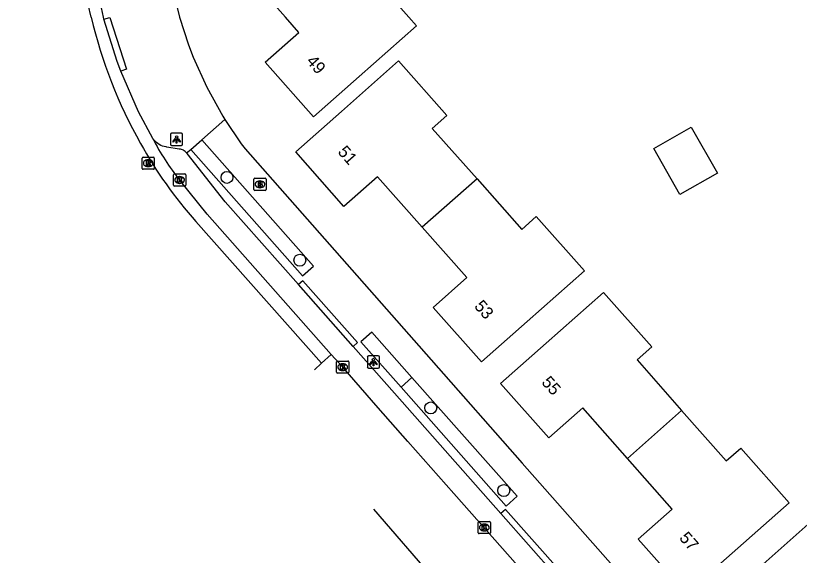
# Model space of a CAD drawing. Extents: x 157321 to 158827, y 386650 to 388532.
# Drawn here: x 157628.9 to 157693.2, y 387955.8 to 388000.1 of the extents above; entities that cross this region are included whole.
import ezdxf

# ---------------------------------------------------------------- set-up
doc = ezdxf.new("R2010")
doc.units = 0
for name, color, linetype in [('IMGEO_Boom', 7, 'Continuous'), ('IMGEO_Brandkraan', 7, 'Continuous'), ('IMGEO_Groenvoorziening', 7, 'Continuous'), ('IMGEO_Kolk', 7, 'Continuous'), ('IMGEO_Lichtpunt', 7, 'Continuous'), ('IMGEO_Pand', 7, 'Continuous'), ('IMGEO_Pand_nummerreeks', 7, 'Continuous'), ('IMGEO_Rijbaan_lokaal_open', 7, 'Continuous'), ('IMGEO_Rioolput', 7, 'Continuous'), ('IMGEO_Voetpad_open', 7, 'Continuous')]:
    doc.layers.add(name, color=color, linetype=linetype)

msp = doc.modelspace()

# ---------------------------------------------------------------- linework, layer by layer
at = {"layer": 'IMGEO_Boom'}
for centre in [(157646.218, 387986.852), (157652.199, 387980.06), (157662.947, 387967.937), (157668.941, 387961.156)]:
    msp.add_circle(centre, 0.489, dxfattribs=at)
at = {"layer": 'IMGEO_Brandkraan'}
for p, q in [((157648.423, 387985.863), (157648.423, 387986.715)), ((157648.498, 387986.789), (157649.35, 387986.789)), ((157648.911, 387986.569), (157648.936, 387986.569)), ((157649.424, 387986.715), (157649.424, 387985.863)), ((157648.934, 387986.009), (157648.909, 387986.009)), ((157649.35, 387985.789), (157648.498, 387985.789))]:
    msp.add_line(p, q, dxfattribs=at)
for points in [[(157648.423, 387985.863), (157648.423, 387986.715)], [(157648.498, 387986.789), (157649.35, 387986.789)], [(157648.771, 387986.489), (157648.771, 387986.089), (157648.984, 387986.089)], [(157649.002, 387986.489), (157648.771, 387986.489)], [(157649.424, 387986.715), (157649.424, 387985.863)], [(157648.95, 387986.408), (157648.896, 387986.408), (157648.896, 387986.332)], [(157648.896, 387986.332), (157648.949, 387986.332)], [(157648.958, 387986.256), (157648.896, 387986.256), (157648.896, 387986.175)], [(157648.896, 387986.175), (157648.958, 387986.175)], [(157649.35, 387985.789), (157648.498, 387985.789)]]:
    msp.add_lwpolyline(points, dxfattribs=at)
for centre, radius, start, end in [((157648.5, 387986.713), 0.0765, 91.55205, 178.44795), ((157648.5, 387986.713), 0.0765, 91.55205, 178.44795), ((157649.006, 387986.344), 0.145, 59.4692, 91.53667), ((157649.348, 387986.713), 0.0765, 1.55205, 88.44795), ((157649.348, 387986.713), 0.0765, 1.55205, 88.44795), ((157648.5, 387985.865), 0.0765, 181.55205, 268.44795), ((157648.5, 387985.865), 0.0765, 181.55205, 268.44795), ((157648.951, 387986.37), 0.0379, 267.82845, 90.93552), ((157648.959, 387986.215), 0.0404, 269.87594, 90.50774), ((157648.99, 387986.34), 0.251, 268.66757, 293.53466), ((157649.031, 387986.391), 0.0922, 285.51372, 58.15012), ((157649.036, 387986.199), 0.105, 301.31148, 78.98903), ((157649.348, 387985.865), 0.0765, 271.55205, 358.44795), ((157649.348, 387985.865), 0.0765, 271.55205, 358.44795)]:
    msp.add_arc(centre, radius, start, end, dxfattribs=at)
for centre, major_axis, ratio, start_param, end_param in [((157648.91, 387986.289), (-0.387, 0.002), 0.722429, 4.712389, 7.853982), ((157648.935, 387986.289), (-0.39, 0.002), 0.717154, 1.570796, 4.712389)]:
    msp.add_ellipse(centre, major_axis=major_axis, ratio=ratio, start_param=start_param, end_param=end_param, dxfattribs=at)
at = {"layer": 'IMGEO_Groenvoorziening'}
msp.add_lwpolyline([(157660.515, 387969.642), (157661.405, 387970.445)], dxfattribs=at)
at = {"layer": 'IMGEO_Kolk'}
for p, q in [((157641.904, 387987.146), (157642.756, 387987.146)), ((157641.829, 387986.22), (157641.829, 387987.072)), ((157642.317, 387986.926), (157642.342, 387986.926)), ((157642.83, 387987.072), (157642.83, 387986.22)), ((157642.756, 387986.146), (157641.904, 387986.146)), ((157642.34, 387986.366), (157642.315, 387986.366)), ((157655.217, 387970.858), (157655.217, 387971.71)), ((157655.292, 387971.784), (157656.144, 387971.784)), ((157656.218, 387971.71), (157656.218, 387970.858)), ((157655.705, 387971.564), (157655.73, 387971.564)), ((157656.144, 387970.784), (157655.292, 387970.784)), ((157655.728, 387971.004), (157655.703, 387971.004)), ((157666.842, 387957.693), (157666.842, 387958.545)), ((157666.917, 387958.619), (157667.769, 387958.619)), ((157667.33, 387958.399), (157667.355, 387958.399)), ((157667.843, 387958.545), (157667.843, 387957.693)), ((157667.769, 387957.619), (157666.917, 387957.619)), ((157667.353, 387957.839), (157667.328, 387957.839))]:
    msp.add_line(p, q, dxfattribs=at)
for points in [[(157641.904, 387987.146), (157642.756, 387987.146)], [(157641.829, 387986.22), (157641.829, 387987.072)], [(157642.15, 387986.846), (157642.273, 387986.846), (157642.273, 387986.695), (157642.403, 387986.846), (157642.567, 387986.846), (157642.421, 387986.695), (157642.574, 387986.446), (157642.422, 387986.446), (157642.337, 387986.61), (157642.273, 387986.543), (157642.273, 387986.446), (157642.15, 387986.446), (157642.15, 387986.846)], [(157642.83, 387987.072), (157642.83, 387986.22)], [(157642.756, 387986.146), (157641.904, 387986.146)], [(157655.217, 387970.858), (157655.217, 387971.71)], [(157655.292, 387971.784), (157656.144, 387971.784)], [(157656.218, 387971.71), (157656.218, 387970.858)], [(157655.538, 387971.484), (157655.661, 387971.484), (157655.661, 387971.333), (157655.791, 387971.484), (157655.955, 387971.484), (157655.809, 387971.333), (157655.962, 387971.084), (157655.81, 387971.084), (157655.725, 387971.248), (157655.661, 387971.181), (157655.661, 387971.084), (157655.538, 387971.084), (157655.538, 387971.484)], [(157656.144, 387970.784), (157655.292, 387970.784)], [(157666.842, 387957.693), (157666.842, 387958.545)], [(157666.917, 387958.619), (157667.769, 387958.619)], [(157667.163, 387958.319), (157667.286, 387958.319), (157667.286, 387958.168), (157667.416, 387958.319), (157667.58, 387958.319), (157667.434, 387958.168), (157667.587, 387957.919), (157667.435, 387957.919), (157667.35, 387958.083), (157667.286, 387958.016), (157667.286, 387957.919), (157667.163, 387957.919), (157667.163, 387958.319)], [(157667.843, 387958.545), (157667.843, 387957.693)], [(157667.769, 387957.619), (157666.917, 387957.619)]]:
    msp.add_lwpolyline(points, dxfattribs=at)
for centre, start, end in [((157641.906, 387987.07), 91.55205, 178.44795), ((157641.906, 387987.07), 91.55205, 178.44795), ((157642.754, 387987.07), 1.55205, 88.44795), ((157642.754, 387987.07), 1.55205, 88.44795), ((157641.906, 387986.222), 181.55205, 268.44795), ((157641.906, 387986.222), 181.55205, 268.44795), ((157642.754, 387986.222), 271.55205, 358.44795), ((157642.754, 387986.222), 271.55205, 358.44795), ((157655.294, 387971.708), 91.55205, 178.44795), ((157655.294, 387971.708), 91.55205, 178.44795), ((157656.142, 387971.708), 1.55205, 88.44795), ((157656.142, 387971.708), 1.55205, 88.44795), ((157655.294, 387970.86), 181.55205, 268.44795), ((157655.294, 387970.86), 181.55205, 268.44795), ((157656.142, 387970.86), 271.55205, 358.44795), ((157656.142, 387970.86), 271.55205, 358.44795), ((157666.919, 387958.543), 91.55205, 178.44795), ((157666.919, 387958.543), 91.55205, 178.44795), ((157667.767, 387958.543), 1.55205, 88.44795), ((157667.767, 387958.543), 1.55205, 88.44795), ((157666.919, 387957.695), 181.55205, 268.44795), ((157666.919, 387957.695), 181.55205, 268.44795), ((157667.767, 387957.695), 271.55205, 358.44795), ((157667.767, 387957.695), 271.55205, 358.44795)]:
    msp.add_arc(centre, 0.0765, start, end, dxfattribs=at)
for centre, major_axis, ratio, start_param, end_param in [((157642.316, 387986.646), (-0.387, 0.002), 0.722429, 4.712389, 7.853982), ((157642.341, 387986.646), (-0.39, 0.002), 0.717154, 1.570796, 4.712389), ((157655.704, 387971.284), (-0.387, 0.002), 0.722429, 4.712389, 7.853982), ((157655.729, 387971.284), (-0.39, 0.002), 0.717154, 1.570796, 4.712389), ((157667.329, 387958.119), (-0.387, 0.002), 0.722429, 4.712389, 7.853982), ((157667.354, 387958.119), (-0.39, 0.002), 0.717154, 1.570796, 4.712389)]:
    msp.add_ellipse(centre, major_axis=major_axis, ratio=ratio, start_param=start_param, end_param=end_param, dxfattribs=at)
at = {"layer": 'IMGEO_Lichtpunt'}
for p, q in [((157641.583, 387990.383), (157641.583, 387989.576)), ((157641.583, 387990.383), (157641.583, 387989.576)), ((157642.485, 387990.478), (157641.677, 387990.478)), ((157642.485, 387990.478), (157641.677, 387990.478)), ((157642.579, 387989.576), (157642.579, 387990.383)), ((157642.579, 387989.576), (157642.579, 387990.383)), ((157641.677, 387989.482), (157642.485, 387989.482)), ((157641.677, 387989.482), (157642.485, 387989.482)), ((157657.74, 387972.109), (157657.74, 387971.302)), ((157657.74, 387972.109), (157657.74, 387971.302)), ((157658.642, 387972.204), (157657.834, 387972.204)), ((157658.642, 387972.204), (157657.834, 387972.204)), ((157658.736, 387971.302), (157658.736, 387972.109)), ((157658.736, 387971.302), (157658.736, 387972.109)), ((157657.834, 387971.208), (157658.642, 387971.208)), ((157657.834, 387971.208), (157658.642, 387971.208))]:
    msp.add_line(p, q, dxfattribs=at)
for points in [[(157641.957, 387990.047), (157641.996, 387990.019), (157641.808, 387989.757), (157641.77, 387989.784), (157641.957, 387990.047)], [(157642.059, 387989.999), (157642.106, 387989.999), (157642.106, 387989.677), (157642.059, 387989.677), (157642.059, 387989.999)], [(157642.169, 387990.019), (157642.207, 387990.046), (157642.394, 387989.784), (157642.355, 387989.756), (157642.169, 387990.019)], [(157658.114, 387971.773), (157658.153, 387971.745), (157657.965, 387971.483), (157657.927, 387971.51), (157658.114, 387971.773)], [(157658.216, 387971.725), (157658.263, 387971.725), (157658.263, 387971.403), (157658.216, 387971.403), (157658.216, 387971.725)], [(157658.326, 387971.745), (157658.364, 387971.772), (157658.551, 387971.51), (157658.512, 387971.482), (157658.326, 387971.745)]]:
    msp.add_lwpolyline(points, dxfattribs=at)
for centre in [(157642.082, 387990.181), (157658.239, 387971.907)]:
    msp.add_circle(centre, 0.0994, dxfattribs=at)
for centre, start, end in [((157641.677, 387990.383), 90, 180), ((157641.677, 387990.383), 90, 180), ((157642.485, 387990.383), 0, 90), ((157642.485, 387990.383), 0, 90), ((157641.677, 387989.576), 180, 270), ((157641.677, 387989.576), 180, 270), ((157642.485, 387989.576), 270, 0), ((157642.485, 387989.576), 270, 360), ((157657.834, 387972.109), 90, 180), ((157657.834, 387972.109), 90, 180), ((157658.642, 387972.109), 0, 90), ((157658.642, 387972.109), 0, 90), ((157657.834, 387971.302), 180, 270), ((157657.834, 387971.302), 180, 270), ((157658.642, 387971.302), 270, 0), ((157658.642, 387971.302), 270, 360)]:
    msp.add_arc(centre, 0.0946, start, end, dxfattribs=at)
at = {"layer": 'IMGEO_Pand'}
for points in [[(157653.31, 387991.83), (157649.35, 387996.31), (157652.11, 387998.74), (157651.014, 388000), (157648.38, 388003.03), (157652.119, 388006.35), (157652.84, 388006.99), (157656.615, 388002.72), (157657.814, 388003.78), (157661.155, 388000), (157661.768, 387999.307), (157657.057, 387995.142), (157653.31, 387991.83)], [(157662.245, 387982.774), (157658.585, 387986.914), (157655.82, 387984.47), (157651.86, 387988.95), (157655.606, 387992.263), (157660.308, 387996.423), (157664.273, 387991.941), (157663.075, 387990.882), (157666.742, 387986.736)], [(157684.334, 387990.984), (157686.48, 387987.211), (157683.404, 387985.462), (157681.258, 387989.235), (157684.334, 387990.984)], [(157666.742, 387986.736), (157670.409, 387982.591), (157671.606, 387983.65), (157675.558, 387979.183), (157670.856, 387975.023), (157667.11, 387971.71), (157663.14, 387976.19), (157665.905, 387978.634), (157662.245, 387982.774)], [(157666.742, 387986.736), (157662.245, 387982.774)], [(157679.087, 387963.775), (157675.417, 387967.937), (157672.63, 387965.48), (157668.67, 387969.93), (157672.417, 387973.242), (157677.131, 387977.41), (157681.083, 387972.94), (157679.877, 387971.875), (157683.538, 387967.734)], [(157683.538, 387967.734), (157687.205, 387963.586), (157688.403, 387964.645), (157692.368, 387960.16), (157687.676, 387956.012), (157683.93, 387952.7), (157679.97, 387957.17), (157682.75, 387959.621), (157679.087, 387963.775)], [(157683.538, 387967.734), (157679.087, 387963.775)], [(157698.887, 387954.793), (157697.691, 387953.734), (157701.466, 387949.474), (157700.725, 387948.821), (157696.972, 387945.516), (157693.226, 387949.773), (157690.45, 387947.33), (157686.49, 387951.8), (157690.233, 387955.117), (157694.92, 387959.27), (157698.887, 387954.793)]]:
    msp.add_lwpolyline(points, dxfattribs=at)
at = {"layer": 'IMGEO_Rijbaan_lokaal_open'}
for points in [[(157635.066, 388000), (157634.828, 388001.06), (157633.615, 388017.419), (157630.501, 388060.041), (157628.873, 388082.424)], [(157636.118, 387999.83), (157636.073, 388000), (157635.921, 388000.76), (157635.419, 388007.505)], [(157637.499, 387995.577), (157637.202, 387996.369), (157636.118, 387999.83)], [(157640.126, 387990.056), (157638.958, 387992.251), (157637.499, 387995.577)], [(157654.777, 387972.312), (157644.588, 387983.852), (157642.329, 387986.645)], [(157653.979, 387971.603), (157643.674, 387983.228)], [(157654.777, 387972.312), (157653.979, 387971.603)], [(157692.554, 387929.58), (157664.836, 387960.918), (157661.077, 387965.175), (157658.64, 387967.952), (157655.717, 387971.283), (157654.777, 387972.312)], [(157653.979, 387971.603), (157653.402, 387971.074)], [(157658.238, 387959.617), (157663.311, 387953.76)]]:
    msp.add_lwpolyline(points, dxfattribs=at)
for centre, radius, start, end in [((157674.163, 388009.343), 40.198, 193.44057, 209.33323), ((157656.923, 387998.487), 18.794, 206.65489, 219.05803), ((157670.5, 388007.079), 35.895, 209.04609, 221.64017)]:
    msp.add_arc(centre, radius, start, end, dxfattribs=at)
at = {"layer": 'IMGEO_Rioolput'}
for p, q in [((157639.253, 387987.596), (157639.253, 387988.448)), ((157639.328, 387988.522), (157640.18, 387988.522)), ((157640.254, 387988.448), (157640.254, 387987.596)), ((157639.741, 387988.302), (157639.766, 387988.302)), ((157640.18, 387987.522), (157639.328, 387987.522)), ((157639.764, 387987.742), (157639.739, 387987.742))]:
    msp.add_line(p, q, dxfattribs=at)
for points in [[(157639.253, 387987.596), (157639.253, 387988.448)], [(157639.328, 387988.522), (157640.18, 387988.522)], [(157640.254, 387988.448), (157640.254, 387987.596)], [(157639.842, 387988.22), (157639.59, 387988.222), (157639.59, 387987.822)], [(157639.59, 387987.822), (157639.714, 387987.822), (157639.714, 387987.984), (157639.725, 387987.984)], [(157639.768, 387988.141), (157639.714, 387988.141), (157639.714, 387988.06)], [(157639.714, 387988.06), (157639.766, 387988.06)], [(157639.772, 387987.955), (157639.843, 387987.822), (157639.983, 387987.822), (157639.918, 387987.948)], [(157640.18, 387987.522), (157639.328, 387987.522)]]:
    msp.add_lwpolyline(points, dxfattribs=at)
for centre, radius, start, end in [((157639.33, 387988.446), 0.0765, 91.55205, 178.44795), ((157639.33, 387988.446), 0.0765, 91.55205, 178.44795), ((157640.178, 387988.446), 0.0765, 1.55205, 88.44795), ((157640.178, 387988.446), 0.0765, 1.55205, 88.44795), ((157639.724, 387987.931), 0.0533, 26.02933, 88.69889), ((157639.75, 387988.249), 0.19, 274.7715, 282.96867), ((157639.774, 387988.045), 0.0964, 77.00612, 93.18647), ((157639.788, 387988.102), 0.0378, 276.66336, 79.67722), ((157639.841, 387988.11), 0.109, 350.36119, 89.41601), ((157639.839, 387988.11), 0.112, 277.58423, 350.98172), ((157639.823, 387987.895), 0.108, 29.51342, 73.79051), ((157639.33, 387987.598), 0.0765, 181.55205, 268.44795), ((157639.33, 387987.598), 0.0765, 181.55205, 268.44795), ((157640.178, 387987.598), 0.0765, 271.55205, 358.44795), ((157640.178, 387987.598), 0.0765, 271.55205, 358.44795)]:
    msp.add_arc(centre, radius, start, end, dxfattribs=at)
for centre, major_axis, ratio, start_param, end_param in [((157639.74, 387988.022), (-0.387, 0.002), 0.722429, 4.712389, 7.853982), ((157639.765, 387988.022), (-0.39, 0.002), 0.717154, 1.570796, 4.712389)]:
    msp.add_ellipse(centre, major_axis=major_axis, ratio=ratio, start_param=start_param, end_param=end_param, dxfattribs=at)
at = {"layer": 'IMGEO_Voetpad_open'}
for points in [[(157633.916, 388063.061), (157634.134, 388060.031), (157635.546, 388040.186), (157638.85, 388040.442), (157641.341, 388006.735), (157641.491, 388004.33), (157641.855, 388001.947), (157642.318, 388000), (157643.055, 387997.732), (157643.452, 387996.734), (157644.551, 387994.249), (157645.867, 387991.873), (157646.038, 387991.62)], [(157636.118, 387999.83), (157636.593, 387999.984), (157637.973, 387995.731), (157637.499, 387995.577)], [(157644.166, 387989.949), (157646.038, 387991.62)], [(157646.038, 387991.62), (157647.391, 387989.623), (157647.711, 387989.201), (157662.988, 387971.872), (157670.456, 387963.401), (157707.087, 387921.94)], [(157642.895, 387988.873), (157642.838, 387988.933), (157642.776, 387988.988), (157642.71, 387989.037), (157642.639, 387989.08), (157642.565, 387989.116), (157642.487, 387989.146), (157642.408, 387989.169), (157642.327, 387989.184), (157642.304, 387989.187), (157641.273, 387989.345), (157641.215, 387989.354), (157641.07, 387989.386), (157640.929, 387989.43), (157640.793, 387989.487), (157640.662, 387989.555), (157640.538, 387989.636), (157640.421, 387989.727), (157640.313, 387989.828), (157640.215, 387989.938), (157640.126, 387990.056)], [(157643.256, 387989.142), (157644.166, 387989.949)], [(157643.256, 387989.142), (157652.414, 387978.774), (157653.312, 387979.564), (157644.166, 387989.949)], [(157642.895, 387988.873), (157643.256, 387989.142)], [(157652.084, 387978.057), (157646.066, 387984.863), (157642.946, 387988.808), (157642.895, 387988.873)], [(157656.566, 387972.984), (157656.939, 387973.315), (157652.445, 387978.377), (157652.084, 387978.057)], [(157656.566, 387972.984), (157652.084, 387978.057)], [(157661.405, 387970.445), (157658.117, 387974.164), (157657.219, 387973.367), (157660.515, 387969.642)], [(157668.705, 387959.26), (157659.963, 387969.144), (157656.566, 387972.984)], [(157660.515, 387969.642), (157669.148, 387959.883), (157670.036, 387960.683), (157661.405, 387970.445)], [(157673.241, 387954.129), (157673.627, 387954.472), (157669.077, 387959.591), (157668.705, 387959.26)], [(157673.241, 387954.129), (157668.705, 387959.26)]]:
    msp.add_lwpolyline(points, dxfattribs=at)

# ---------------------------------------------------------------- texts
at = {"layer": 'IMGEO_Pand_nummerreeks'}
for s, rotation, p in [('49', 311.47439, (157652.671, 387996.358)), ('51', 311.47439, (157655.255, 387988.914)), ('53', 311.5461, (157666.462, 387976.24)), ('55', 311.66549, (157671.983, 387969.997)), ('57', 311.53793, (157683.288, 387957.225))]:
    msp.add_text(s, height=1, rotation=rotation, dxfattribs=at).set_placement(p)

doc.saveas('drawing.dxf')
